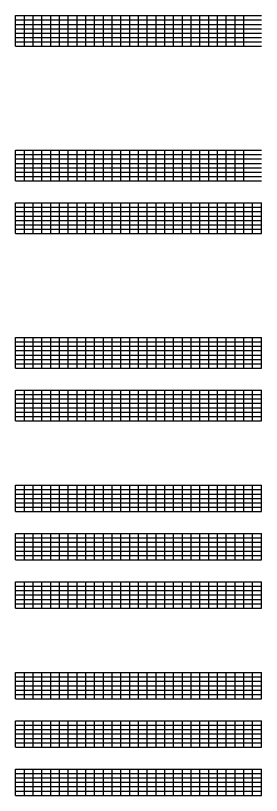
# Model space of a CAD drawing. Extents: x 1374311 to 1383814, y 384102 to 406278.
# Drawn here: x 1377794 to 1378074, y 396039 to 396928 of the extents above; entities that cross this region are included whole.
import ezdxf

# ---------------------------------------------------------------- set-up
doc = ezdxf.new("R2010")
doc.units = 0
doc.layers.add('R_Grid', color=7, linetype='Continuous')

msp = doc.modelspace()

# ---------------------------------------------------------------- linework, layer by layer
at = {"layer": 'R_Grid'}
for p, q in [((1377794.14, 396927.55), (1378074.14, 396927.55)), ((1377794.14, 396892.55), (1377794.14, 396927.55)), ((1377804.14, 396892.55), (1377804.14, 396927.55)), ((1377814.14, 396892.55), (1377814.14, 396927.55)), ((1377824.14, 396892.55), (1377824.14, 396927.55)), ((1377834.14, 396892.55), (1377834.14, 396927.55)), ((1377844.14, 396892.55), (1377844.14, 396927.55)), ((1377854.14, 396892.55), (1377854.14, 396927.55)), ((1377864.14, 396892.55), (1377864.14, 396927.55)), ((1377874.14, 396892.55), (1377874.14, 396927.55)), ((1377884.14, 396892.55), (1377884.14, 396927.55)), ((1377894.14, 396892.55), (1377894.14, 396927.55)), ((1377904.14, 396892.55), (1377904.14, 396927.55)), ((1377914.14, 396892.55), (1377914.14, 396927.55)), ((1377924.14, 396892.55), (1377924.14, 396927.55)), ((1377934.14, 396892.55), (1377934.14, 396927.55)), ((1377944.14, 396892.55), (1377944.14, 396927.55)), ((1377954.14, 396892.55), (1377954.14, 396927.55)), ((1377964.14, 396892.55), (1377964.14, 396927.55)), ((1377974.14, 396892.55), (1377974.14, 396927.55)), ((1377984.14, 396892.55), (1377984.14, 396927.55)), ((1377994.14, 396892.55), (1377994.14, 396927.55)), ((1378004.14, 396892.55), (1378004.14, 396927.55)), ((1378014.14, 396892.55), (1378014.14, 396927.55)), ((1378024.14, 396892.55), (1378024.14, 396927.55)), ((1378034.14, 396892.55), (1378034.14, 396927.55)), ((1378044.14, 396892.55), (1378044.14, 396927.55)), ((1378054.14, 396892.55), (1378054.14, 396927.55)), ((1377794.14, 396922.55), (1378074.14, 396922.55)), ((1377794.14, 396917.55), (1378074.14, 396917.55)), ((1377794.14, 396912.55), (1378074.14, 396912.55)), ((1377794.14, 396907.55), (1378074.14, 396907.55)), ((1377794.14, 396902.55), (1378074.14, 396902.55)), ((1377794.14, 396897.55), (1378074.14, 396897.55)), ((1377794.14, 396892.55), (1378074.14, 396892.55)), ((1377794.14, 396774.21), (1378074.14, 396774.21)), ((1377794.14, 396739.21), (1377794.14, 396774.21)), ((1377804.14, 396739.21), (1377804.14, 396774.21)), ((1377814.14, 396739.21), (1377814.14, 396774.21)), ((1377824.14, 396739.21), (1377824.14, 396774.21)), ((1377834.14, 396739.21), (1377834.14, 396774.21)), ((1377844.14, 396739.21), (1377844.14, 396774.21)), ((1377854.14, 396739.21), (1377854.14, 396774.21)), ((1377864.14, 396739.21), (1377864.14, 396774.21)), ((1377874.14, 396739.21), (1377874.14, 396774.21)), ((1377884.14, 396739.21), (1377884.14, 396774.21)), ((1377894.14, 396739.21), (1377894.14, 396774.21)), ((1377904.14, 396739.21), (1377904.14, 396774.21)), ((1377914.14, 396739.21), (1377914.14, 396774.21)), ((1377924.14, 396739.21), (1377924.14, 396774.21)), ((1377934.14, 396739.21), (1377934.14, 396774.21)), ((1377944.14, 396739.21), (1377944.14, 396774.21)), ((1377954.14, 396739.21), (1377954.14, 396774.21)), ((1377964.14, 396739.21), (1377964.14, 396774.21)), ((1377974.14, 396739.21), (1377974.14, 396774.21)), ((1377984.14, 396739.21), (1377984.14, 396774.21)), ((1377994.14, 396739.21), (1377994.14, 396774.21)), ((1378004.14, 396739.21), (1378004.14, 396774.21)), ((1378014.14, 396739.21), (1378014.14, 396774.21)), ((1378024.14, 396739.21), (1378024.14, 396774.21)), ((1378034.14, 396739.21), (1378034.14, 396774.21)), ((1378044.14, 396739.21), (1378044.14, 396774.21)), ((1378054.14, 396739.21), (1378054.14, 396774.21)), ((1377794.14, 396769.21), (1378074.14, 396769.21)), ((1377794.14, 396764.21), (1378074.14, 396764.21)), ((1377794.14, 396759.21), (1378074.14, 396759.21)), ((1377794.14, 396754.21), (1378074.14, 396754.21)), ((1377794.14, 396749.21), (1378074.14, 396749.21)), ((1377794.14, 396744.21), (1378074.14, 396744.21)), ((1377794.14, 396739.21), (1378074.14, 396739.21)), ((1377794.14, 396714.21), (1378074.14, 396714.21)), ((1377794.14, 396679.21), (1377794.14, 396714.21)), ((1377804.14, 396679.21), (1377804.14, 396714.21)), ((1377814.14, 396679.21), (1377814.14, 396714.21)), ((1377824.14, 396679.21), (1377824.14, 396714.21)), ((1377834.14, 396679.21), (1377834.14, 396714.21)), ((1377844.14, 396679.21), (1377844.14, 396714.21)), ((1377854.14, 396679.21), (1377854.14, 396714.21)), ((1377864.14, 396679.21), (1377864.14, 396714.21)), ((1377874.14, 396679.21), (1377874.14, 396714.21)), ((1377884.14, 396679.21), (1377884.14, 396714.21)), ((1377894.14, 396679.21), (1377894.14, 396714.21)), ((1377904.14, 396679.21), (1377904.14, 396714.21)), ((1377914.14, 396679.21), (1377914.14, 396714.21)), ((1377924.14, 396679.21), (1377924.14, 396714.21)), ((1377934.14, 396679.21), (1377934.14, 396714.21)), ((1377944.14, 396679.21), (1377944.14, 396714.21)), ((1377954.14, 396679.21), (1377954.14, 396714.21)), ((1377964.14, 396679.21), (1377964.14, 396714.21)), ((1377974.14, 396679.21), (1377974.14, 396714.21)), ((1377984.14, 396679.21), (1377984.14, 396714.21)), ((1377994.14, 396679.21), (1377994.14, 396714.21)), ((1378004.14, 396679.21), (1378004.14, 396714.21)), ((1378014.14, 396679.21), (1378014.14, 396714.21)), ((1378024.14, 396679.21), (1378024.14, 396714.21)), ((1378034.14, 396679.21), (1378034.14, 396714.21)), ((1378044.14, 396679.21), (1378044.14, 396714.21)), ((1378054.14, 396679.21), (1378054.14, 396714.21)), ((1378064.14, 396679.21), (1378064.14, 396714.21)), ((1378074.14, 396679.21), (1378074.14, 396714.21)), ((1377794.14, 396709.21), (1378074.14, 396709.21)), ((1377794.14, 396704.21), (1378074.14, 396704.21)), ((1377794.14, 396699.21), (1378074.14, 396699.21)), ((1377794.14, 396694.21), (1378074.14, 396694.21)), ((1377794.14, 396689.21), (1378074.14, 396689.21)), ((1377794.14, 396684.21), (1378074.14, 396684.21)), ((1377794.14, 396679.21), (1378074.14, 396679.21)), ((1377794.14, 396560.87), (1378074.14, 396560.87)), ((1377794.14, 396525.87), (1377794.14, 396560.87)), ((1377804.14, 396525.87), (1377804.14, 396560.87)), ((1377814.14, 396525.87), (1377814.14, 396560.87)), ((1377824.14, 396525.87), (1377824.14, 396560.87)), ((1377834.14, 396525.87), (1377834.14, 396560.87)), ((1377844.14, 396525.87), (1377844.14, 396560.87)), ((1377854.14, 396525.87), (1377854.14, 396560.87)), ((1377864.14, 396525.87), (1377864.14, 396560.87)), ((1377874.14, 396525.87), (1377874.14, 396560.87)), ((1377884.14, 396525.87), (1377884.14, 396560.87)), ((1377894.14, 396525.87), (1377894.14, 396560.87)), ((1377904.14, 396525.87), (1377904.14, 396560.87)), ((1377914.14, 396525.87), (1377914.14, 396560.87)), ((1377924.14, 396525.87), (1377924.14, 396560.87)), ((1377934.14, 396525.87), (1377934.14, 396560.87)), ((1377944.14, 396525.87), (1377944.14, 396560.87)), ((1377954.14, 396525.87), (1377954.14, 396560.87)), ((1377964.14, 396525.87), (1377964.14, 396560.87)), ((1377974.14, 396525.87), (1377974.14, 396560.87)), ((1377984.14, 396525.87), (1377984.14, 396560.87)), ((1377994.14, 396525.87), (1377994.14, 396560.87)), ((1378004.14, 396525.87), (1378004.14, 396560.87)), ((1378014.14, 396525.87), (1378014.14, 396560.87)), ((1378024.14, 396525.87), (1378024.14, 396560.87)), ((1378034.14, 396525.87), (1378034.14, 396560.87)), ((1378044.14, 396525.87), (1378044.14, 396560.87)), ((1378054.14, 396525.87), (1378054.14, 396560.87)), ((1378064.14, 396525.87), (1378064.14, 396560.87)), ((1378074.14, 396525.87), (1378074.14, 396560.87)), ((1377794.14, 396555.87), (1378074.14, 396555.87)), ((1377794.14, 396550.87), (1378074.14, 396550.87)), ((1377794.14, 396545.87), (1378074.14, 396545.87)), ((1377794.14, 396540.87), (1378074.14, 396540.87)), ((1377794.14, 396535.87), (1378074.14, 396535.87)), ((1377794.14, 396530.87), (1378074.14, 396530.87)), ((1377794.14, 396525.87), (1378074.14, 396525.87)), ((1377794.14, 396500.87), (1378074.14, 396500.87)), ((1377794.14, 396465.87), (1377794.14, 396500.87)), ((1377804.14, 396465.87), (1377804.14, 396500.87)), ((1377814.14, 396465.87), (1377814.14, 396500.87)), ((1377824.14, 396465.87), (1377824.14, 396500.87)), ((1377834.14, 396465.87), (1377834.14, 396500.87)), ((1377844.14, 396465.87), (1377844.14, 396500.87)), ((1377854.14, 396465.87), (1377854.14, 396500.87)), ((1377864.14, 396465.87), (1377864.14, 396500.87)), ((1377874.14, 396465.87), (1377874.14, 396500.87)), ((1377884.14, 396465.87), (1377884.14, 396500.87)), ((1377894.14, 396465.87), (1377894.14, 396500.87)), ((1377904.14, 396465.87), (1377904.14, 396500.87)), ((1377914.14, 396465.87), (1377914.14, 396500.87)), ((1377924.14, 396465.87), (1377924.14, 396500.87)), ((1377934.14, 396465.87), (1377934.14, 396500.87)), ((1377944.14, 396465.87), (1377944.14, 396500.87)), ((1377954.14, 396465.87), (1377954.14, 396500.87)), ((1377964.14, 396465.87), (1377964.14, 396500.87)), ((1377974.14, 396465.87), (1377974.14, 396500.87)), ((1377984.14, 396465.87), (1377984.14, 396500.87)), ((1377994.14, 396465.87), (1377994.14, 396500.87)), ((1378004.14, 396465.87), (1378004.14, 396500.87)), ((1378014.14, 396465.87), (1378014.14, 396500.87)), ((1378024.14, 396465.87), (1378024.14, 396500.87)), ((1378034.14, 396465.87), (1378034.14, 396500.87)), ((1378044.14, 396465.87), (1378044.14, 396500.87)), ((1378054.14, 396465.87), (1378054.14, 396500.87)), ((1378064.14, 396465.87), (1378064.14, 396500.87)), ((1378074.14, 396465.87), (1378074.14, 396500.87)), ((1377794.14, 396495.87), (1378074.14, 396495.87)), ((1377794.14, 396490.87), (1378074.14, 396490.87)), ((1377794.14, 396485.87), (1378074.14, 396485.87)), ((1377794.14, 396480.87), (1378074.14, 396480.87)), ((1377794.14, 396475.87), (1378074.14, 396475.87)), ((1377794.14, 396470.87), (1378074.14, 396470.87)), ((1377794.14, 396465.87), (1378074.14, 396465.87)), ((1377794.14, 396392.54), (1378074.14, 396392.54)), ((1377794.14, 396362.54), (1377794.14, 396392.54)), ((1377804.14, 396362.54), (1377804.14, 396392.54)), ((1377814.14, 396362.54), (1377814.14, 396392.54)), ((1377824.14, 396362.54), (1377824.14, 396392.54)), ((1377834.14, 396362.54), (1377834.14, 396392.54)), ((1377844.14, 396362.54), (1377844.14, 396392.54)), ((1377854.14, 396362.54), (1377854.14, 396392.54)), ((1377864.14, 396362.54), (1377864.14, 396392.54)), ((1377874.14, 396362.54), (1377874.14, 396392.54)), ((1377884.14, 396362.54), (1377884.14, 396392.54)), ((1377894.14, 396362.54), (1377894.14, 396392.54)), ((1377904.14, 396362.54), (1377904.14, 396392.54)), ((1377914.14, 396362.54), (1377914.14, 396392.54)), ((1377924.14, 396362.54), (1377924.14, 396392.54)), ((1377934.14, 396362.54), (1377934.14, 396392.54)), ((1377944.14, 396362.54), (1377944.14, 396392.54)), ((1377954.14, 396362.54), (1377954.14, 396392.54)), ((1377964.14, 396362.54), (1377964.14, 396392.54)), ((1377974.14, 396362.54), (1377974.14, 396392.54)), ((1377984.14, 396362.54), (1377984.14, 396392.54)), ((1377994.14, 396362.54), (1377994.14, 396392.54)), ((1378004.14, 396362.54), (1378004.14, 396392.54)), ((1378014.14, 396362.54), (1378014.14, 396392.54)), ((1378024.14, 396362.54), (1378024.14, 396392.54)), ((1378034.14, 396362.54), (1378034.14, 396392.54)), ((1378044.14, 396362.54), (1378044.14, 396392.54)), ((1378054.14, 396362.54), (1378054.14, 396392.54)), ((1378064.14, 396362.54), (1378064.14, 396392.54)), ((1378074.14, 396362.54), (1378074.14, 396392.54)), ((1377794.14, 396387.54), (1378074.14, 396387.54)), ((1377794.14, 396382.54), (1378074.14, 396382.54)), ((1377794.14, 396377.54), (1378074.14, 396377.54)), ((1377794.14, 396372.54), (1378074.14, 396372.54)), ((1377794.14, 396367.54), (1378074.14, 396367.54)), ((1377794.14, 396362.54), (1378074.14, 396362.54)), ((1377794.14, 396337.54), (1378074.14, 396337.54)), ((1377794.14, 396307.54), (1377794.14, 396337.54)), ((1377794.14, 396332.54), (1378074.14, 396332.54)), ((1377804.14, 396307.54), (1377804.14, 396337.54)), ((1377814.14, 396307.54), (1377814.14, 396337.54)), ((1377824.14, 396307.54), (1377824.14, 396337.54)), ((1377834.14, 396307.54), (1377834.14, 396337.54)), ((1377844.14, 396307.54), (1377844.14, 396337.54)), ((1377854.14, 396307.54), (1377854.14, 396337.54)), ((1377864.14, 396307.54), (1377864.14, 396337.54)), ((1377874.14, 396307.54), (1377874.14, 396337.54)), ((1377884.14, 396307.54), (1377884.14, 396337.54)), ((1377894.14, 396307.54), (1377894.14, 396337.54)), ((1377904.14, 396307.54), (1377904.14, 396337.54)), ((1377914.14, 396307.54), (1377914.14, 396337.54)), ((1377924.14, 396307.54), (1377924.14, 396337.54)), ((1377934.14, 396307.54), (1377934.14, 396337.54)), ((1377944.14, 396307.54), (1377944.14, 396337.54)), ((1377954.14, 396307.54), (1377954.14, 396337.54)), ((1377964.14, 396307.54), (1377964.14, 396337.54)), ((1377974.14, 396307.54), (1377974.14, 396337.54)), ((1377984.14, 396307.54), (1377984.14, 396337.54)), ((1377994.14, 396307.54), (1377994.14, 396337.54)), ((1378004.14, 396307.54), (1378004.14, 396337.54)), ((1378014.14, 396307.54), (1378014.14, 396337.54)), ((1378024.14, 396307.54), (1378024.14, 396337.54)), ((1378034.14, 396307.54), (1378034.14, 396337.54)), ((1378044.14, 396307.54), (1378044.14, 396337.54)), ((1378054.14, 396307.54), (1378054.14, 396337.54)), ((1378064.14, 396307.54), (1378064.14, 396337.54)), ((1378074.14, 396307.54), (1378074.14, 396337.54)), ((1377794.14, 396327.54), (1378074.14, 396327.54)), ((1377794.14, 396322.54), (1378074.14, 396322.54)), ((1377794.14, 396317.54), (1378074.14, 396317.54)), ((1377794.14, 396312.54), (1378074.14, 396312.54)), ((1377794.14, 396307.54), (1378074.14, 396307.54)), ((1377794.14, 396282.54), (1378074.14, 396282.54)), ((1377794.14, 396252.54), (1377794.14, 396282.54)), ((1377794.14, 396277.54), (1378074.14, 396277.54)), ((1377804.14, 396252.54), (1377804.14, 396282.54)), ((1377814.14, 396252.54), (1377814.14, 396282.54)), ((1377824.14, 396252.54), (1377824.14, 396282.54)), ((1377834.14, 396252.54), (1377834.14, 396282.54)), ((1377844.14, 396252.54), (1377844.14, 396282.54)), ((1377854.14, 396252.54), (1377854.14, 396282.54)), ((1377864.14, 396252.54), (1377864.14, 396282.54)), ((1377874.14, 396252.54), (1377874.14, 396282.54)), ((1377884.14, 396252.54), (1377884.14, 396282.54)), ((1377894.14, 396252.54), (1377894.14, 396282.54)), ((1377904.14, 396252.54), (1377904.14, 396282.54)), ((1377914.14, 396252.54), (1377914.14, 396282.54)), ((1377924.14, 396252.54), (1377924.14, 396282.54)), ((1377934.14, 396252.54), (1377934.14, 396282.54)), ((1377944.14, 396252.54), (1377944.14, 396282.54)), ((1377954.14, 396252.54), (1377954.14, 396282.54)), ((1377964.14, 396252.54), (1377964.14, 396282.54)), ((1377974.14, 396252.54), (1377974.14, 396282.54)), ((1377984.14, 396252.54), (1377984.14, 396282.54)), ((1377994.14, 396252.54), (1377994.14, 396282.54)), ((1378004.14, 396252.54), (1378004.14, 396282.54)), ((1378014.14, 396252.54), (1378014.14, 396282.54)), ((1378024.14, 396252.54), (1378024.14, 396282.54)), ((1378034.14, 396252.54), (1378034.14, 396282.54)), ((1378044.14, 396252.54), (1378044.14, 396282.54)), ((1378054.14, 396252.54), (1378054.14, 396282.54)), ((1378064.14, 396252.54), (1378064.14, 396282.54)), ((1378074.14, 396252.54), (1378074.14, 396282.54)), ((1377794.14, 396272.54), (1378074.14, 396272.54)), ((1377794.14, 396267.54), (1378074.14, 396267.54)), ((1377794.14, 396262.54), (1378074.14, 396262.54)), ((1377794.14, 396257.54), (1378074.14, 396257.54)), ((1377794.14, 396252.54), (1378074.14, 396252.54)), ((1377794.14, 396179.2), (1378074.14, 396179.2)), ((1377794.14, 396149.2), (1377794.14, 396179.2)), ((1377804.14, 396149.2), (1377804.14, 396179.2)), ((1377814.14, 396149.2), (1377814.14, 396179.2)), ((1377824.14, 396149.2), (1377824.14, 396179.2)), ((1377834.14, 396149.2), (1377834.14, 396179.2)), ((1377844.14, 396149.2), (1377844.14, 396179.2)), ((1377854.14, 396149.2), (1377854.14, 396179.2)), ((1377864.14, 396149.2), (1377864.14, 396179.2)), ((1377874.14, 396149.2), (1377874.14, 396179.2)), ((1377884.14, 396149.2), (1377884.14, 396179.2)), ((1377894.14, 396149.2), (1377894.14, 396179.2)), ((1377904.14, 396149.2), (1377904.14, 396179.2)), ((1377914.14, 396149.2), (1377914.14, 396179.2)), ((1377924.14, 396149.2), (1377924.14, 396179.2)), ((1377934.14, 396149.2), (1377934.14, 396179.2)), ((1377944.14, 396149.2), (1377944.14, 396179.2)), ((1377954.14, 396149.2), (1377954.14, 396179.2)), ((1377964.14, 396149.2), (1377964.14, 396179.2)), ((1377974.14, 396149.2), (1377974.14, 396179.2)), ((1377984.14, 396149.2), (1377984.14, 396179.2)), ((1377994.14, 396149.2), (1377994.14, 396179.2)), ((1378004.14, 396149.2), (1378004.14, 396179.2)), ((1378014.14, 396149.2), (1378014.14, 396179.2)), ((1378024.14, 396149.2), (1378024.14, 396179.2)), ((1378034.14, 396149.2), (1378034.14, 396179.2)), ((1378044.14, 396149.2), (1378044.14, 396179.2)), ((1378054.14, 396149.2), (1378054.14, 396179.2)), ((1378064.14, 396149.2), (1378064.14, 396179.2)), ((1378074.14, 396149.2), (1378074.14, 396179.2)), ((1377794.14, 396174.2), (1378074.14, 396174.2)), ((1377794.14, 396169.2), (1378074.14, 396169.2)), ((1377794.14, 396164.2), (1378074.14, 396164.2)), ((1377794.14, 396159.2), (1378074.14, 396159.2)), ((1377794.14, 396154.2), (1378074.14, 396154.2)), ((1377794.14, 396149.2), (1378074.14, 396149.2)), ((1377794.14, 396124.2), (1378074.14, 396124.2)), ((1377794.14, 396094.2), (1377794.14, 396124.2)), ((1377794.14, 396119.2), (1378074.14, 396119.2)), ((1377804.14, 396094.2), (1377804.14, 396124.2)), ((1377814.14, 396094.2), (1377814.14, 396124.2)), ((1377824.14, 396094.2), (1377824.14, 396124.2)), ((1377834.14, 396094.2), (1377834.14, 396124.2)), ((1377844.14, 396094.2), (1377844.14, 396124.2)), ((1377854.14, 396094.2), (1377854.14, 396124.2)), ((1377864.14, 396094.2), (1377864.14, 396124.2)), ((1377874.14, 396094.2), (1377874.14, 396124.2)), ((1377884.14, 396094.2), (1377884.14, 396124.2)), ((1377894.14, 396094.2), (1377894.14, 396124.2)), ((1377904.14, 396094.2), (1377904.14, 396124.2)), ((1377914.14, 396094.2), (1377914.14, 396124.2)), ((1377924.14, 396094.2), (1377924.14, 396124.2)), ((1377934.14, 396094.2), (1377934.14, 396124.2)), ((1377944.14, 396094.2), (1377944.14, 396124.2)), ((1377954.14, 396094.2), (1377954.14, 396124.2)), ((1377964.14, 396094.2), (1377964.14, 396124.2)), ((1377974.14, 396094.2), (1377974.14, 396124.2)), ((1377984.14, 396094.2), (1377984.14, 396124.2)), ((1377994.14, 396094.2), (1377994.14, 396124.2)), ((1378004.14, 396094.2), (1378004.14, 396124.2)), ((1378014.14, 396094.2), (1378014.14, 396124.2)), ((1378024.14, 396094.2), (1378024.14, 396124.2)), ((1378034.14, 396094.2), (1378034.14, 396124.2)), ((1378044.14, 396094.2), (1378044.14, 396124.2)), ((1378054.14, 396094.2), (1378054.14, 396124.2)), ((1378064.14, 396094.2), (1378064.14, 396124.2)), ((1378074.14, 396094.2), (1378074.14, 396124.2)), ((1377794.14, 396114.2), (1378074.14, 396114.2)), ((1377794.14, 396109.2), (1378074.14, 396109.2)), ((1377794.14, 396104.2), (1378074.14, 396104.2)), ((1377794.14, 396099.2), (1378074.14, 396099.2)), ((1377794.14, 396094.2), (1378074.14, 396094.2)), ((1377794.14, 396069.2), (1378074.14, 396069.2)), ((1377794.14, 396039.2), (1377794.14, 396069.2)), ((1377794.14, 396064.2), (1378074.14, 396064.2)), ((1377804.14, 396039.2), (1377804.14, 396069.2)), ((1377814.14, 396039.2), (1377814.14, 396069.2)), ((1377824.14, 396039.2), (1377824.14, 396069.2)), ((1377834.14, 396039.2), (1377834.14, 396069.2)), ((1377844.14, 396039.2), (1377844.14, 396069.2)), ((1377854.14, 396039.2), (1377854.14, 396069.2)), ((1377864.14, 396039.2), (1377864.14, 396069.2)), ((1377874.14, 396039.2), (1377874.14, 396069.2)), ((1377884.14, 396039.2), (1377884.14, 396069.2)), ((1377894.14, 396039.2), (1377894.14, 396069.2)), ((1377904.14, 396039.2), (1377904.14, 396069.2)), ((1377914.14, 396039.2), (1377914.14, 396069.2)), ((1377924.14, 396039.2), (1377924.14, 396069.2)), ((1377934.14, 396039.2), (1377934.14, 396069.2)), ((1377944.14, 396039.2), (1377944.14, 396069.2)), ((1377954.14, 396039.2), (1377954.14, 396069.2)), ((1377964.14, 396039.2), (1377964.14, 396069.2)), ((1377974.14, 396039.2), (1377974.14, 396069.2)), ((1377984.14, 396039.2), (1377984.14, 396069.2)), ((1377994.14, 396039.2), (1377994.14, 396069.2)), ((1378004.14, 396039.2), (1378004.14, 396069.2)), ((1378014.14, 396039.2), (1378014.14, 396069.2)), ((1378024.14, 396039.2), (1378024.14, 396069.2)), ((1378034.14, 396039.2), (1378034.14, 396069.2)), ((1378044.14, 396039.2), (1378044.14, 396069.2)), ((1378054.14, 396039.2), (1378054.14, 396069.2)), ((1378064.14, 396039.2), (1378064.14, 396069.2)), ((1378074.14, 396039.2), (1378074.14, 396069.2)), ((1377794.14, 396059.2), (1378074.14, 396059.2)), ((1377794.14, 396054.2), (1378074.14, 396054.2)), ((1377794.14, 396049.2), (1378074.14, 396049.2)), ((1377794.14, 396044.2), (1378074.14, 396044.2)), ((1377794.14, 396039.2), (1378074.14, 396039.2))]:
    msp.add_line(p, q, dxfattribs=at)

doc.saveas('drawing.dxf')
